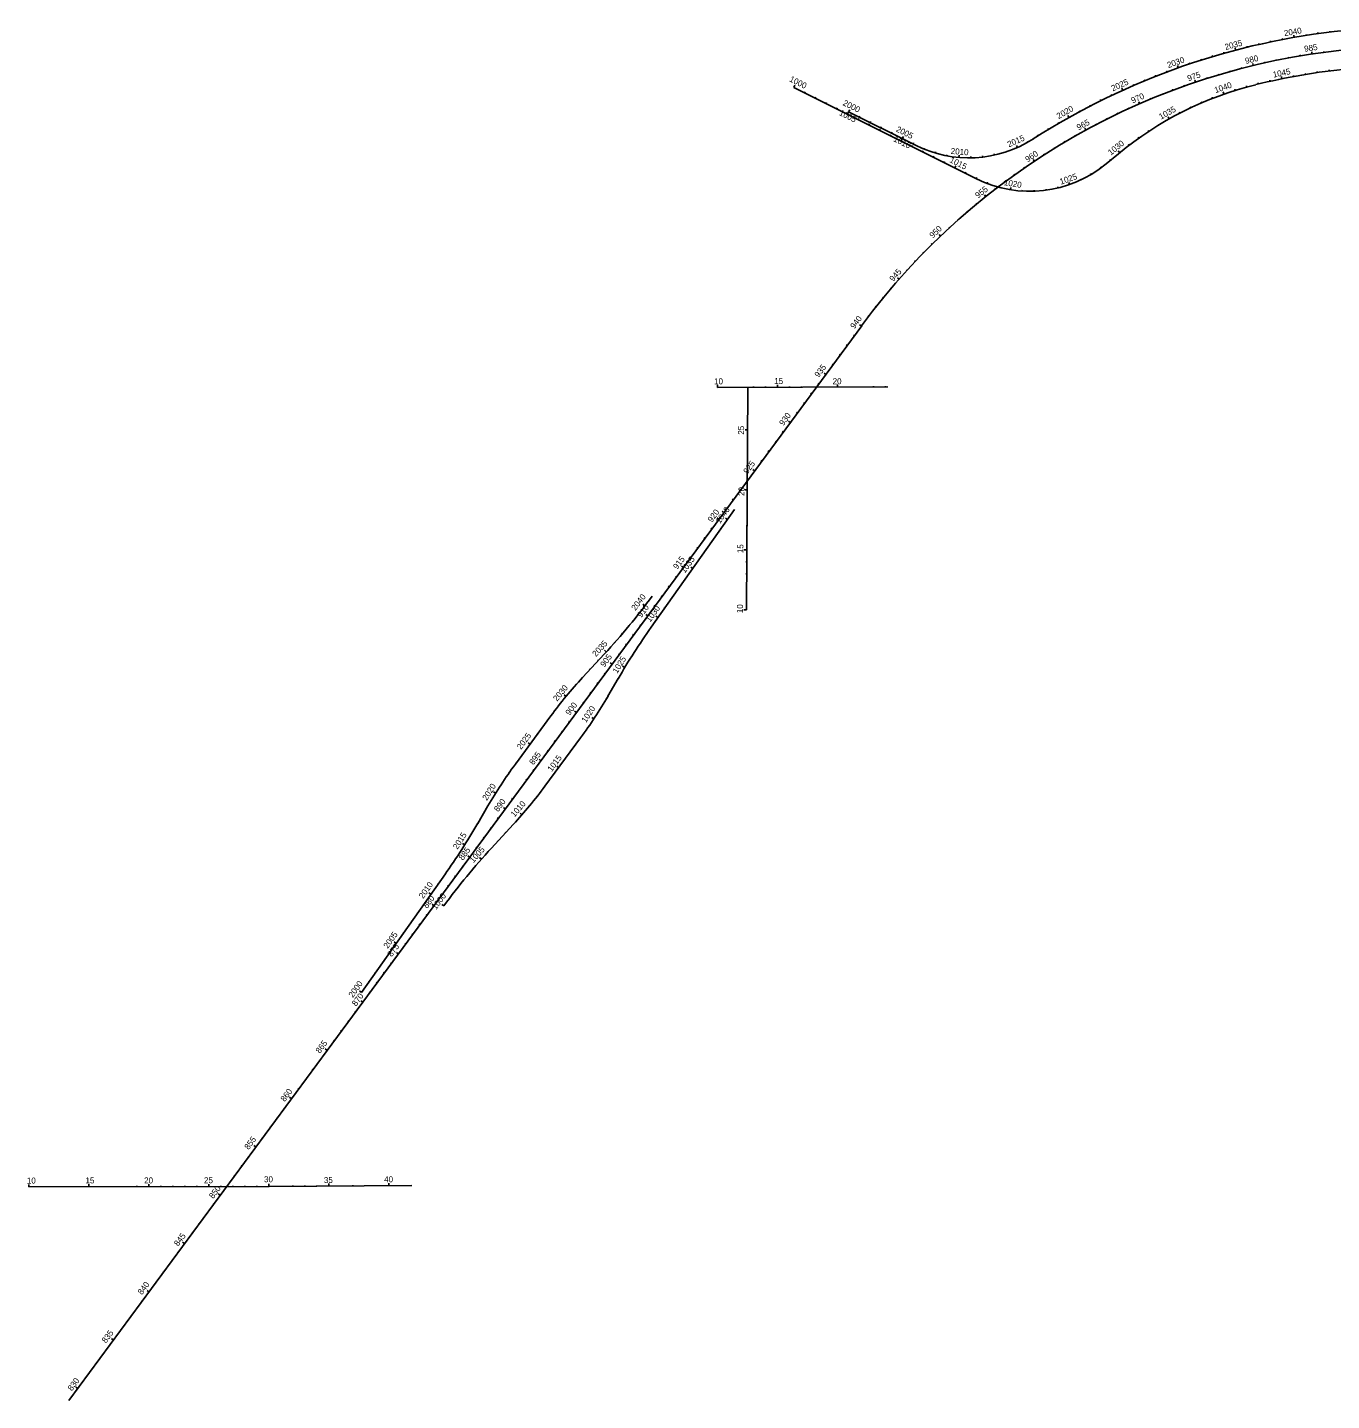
# Model space of a CAD drawing. Extents: x 448091 to 665917, y 1461380 to 1587607.
# Drawn here: x 453657 to 464523, y 1509230 to 1520670 of the extents above; entities that cross this region are included whole.
import ezdxf

# ---------------------------------------------------------------- set-up
doc = ezdxf.new("R2010")
doc.units = 0
doc.layers.add('TextShtNo', color=7, linetype='Continuous')
doc.layers.add('TextTitle', color=7, linetype='Continuous')

msp = doc.modelspace()

# ---------------------------------------------------------------- linework, layer by layer
at = {"layer": 'TextShtNo'}
for p, q in [((460042, 1520171), (461565, 1519409)), ((460499, 1519967), (461055, 1519689)), ((462645, 1519533), (462748, 1519618)), ((456153, 1512147), (460608, 1518185)), ((459406, 1517671), (460827, 1517675)), ((459647, 1515818), (459659, 1517672)), ((458854, 1515673), (459547, 1516653)), ((458283, 1515255), (458465, 1515452)), ((458494, 1515099), (458579, 1515245)), ((457722, 1514532), (458019, 1514934)), ((457969, 1514350), (458266, 1514752)), ((457409, 1514039), (457494, 1514185)), ((457523, 1513832), (457705, 1514029)), ((456441, 1512631), (457140, 1513619)), ((454001, 1509230), (456153, 1512147)), ((453668, 1511010), (455670, 1511014)), ((455670, 1511014), (456860, 1511021))]:
    msp.add_line(p, q, dxfattribs=at)
for centre, radius, start, end in [((465218, 1514784), 5890, 95.7106, 122.6746), ((465218, 1514784), 5730, 95.7106, 143.5827), ((465218, 1514784), 5570, 95.7106, 103.7772), ((464574, 1517411), 2865, 103.7772, 129.6036), ((461501, 1520580), 996, 243.435, 302.6746), ((462010, 1520301), 996, 243.435, 309.6036), ((454251, 1519334), 5730, 317.3455, 323.5827), ((463532, 1512364), 5730, 144.7285, 149.8199), ((461092, 1512667), 3820, 137.3455, 143.5827), ((455192, 1517020), 3820, 323.5827, 329.8199), ((460796, 1512264), 3820, 143.5827, 149.8199), ((454895, 1516617), 3820, 317.3457, 323.5827), ((452456, 1516920), 5730, 324.7285, 329.8199), ((461737, 1509950), 5730, 137.3457, 143.5827)]:
    msp.add_arc(centre, radius, start, end, dxfattribs=at)
at = {"layer": 'TextTitle'}
for p, q in [((464410, 1520618), (464409, 1520627)), ((464410, 1520618), (464409, 1520622)), ((464509, 1520630), (464508, 1520640)), ((464509, 1520630), (464509, 1520635)), ((463821, 1520505), (463819, 1520515)), ((463821, 1520505), (463820, 1520509)), ((463918, 1520528), (463916, 1520538)), ((463918, 1520528), (463917, 1520532)), ((464016, 1520549), (464014, 1520559)), ((464016, 1520549), (464015, 1520553)), ((464114, 1520569), (464112, 1520579)), ((464114, 1520569), (464113, 1520573)), ((464212, 1520587), (464209, 1520606)), ((464212, 1520587), (464212, 1520591)), ((464311, 1520603), (464310, 1520613)), ((464311, 1520603), (464310, 1520607)), ((463436, 1520397), (463433, 1520407)), ((463436, 1520397), (463435, 1520401)), ((463531, 1520427), (463529, 1520436)), ((463531, 1520427), (463530, 1520431)), ((463628, 1520454), (463625, 1520464)), ((463628, 1520454), (463626, 1520458)), ((463724, 1520481), (463719, 1520500)), ((463724, 1520481), (463723, 1520485)), ((464065, 1520396), (464063, 1520404)), ((464163, 1520415), (464162, 1520424)), ((464262, 1520433), (464260, 1520441)), ((464360, 1520449), (464358, 1520467)), ((464459, 1520463), (464458, 1520471)), ((463152, 1520299), (463149, 1520308)), ((463152, 1520299), (463151, 1520303)), ((463246, 1520333), (463239, 1520353)), ((463246, 1520333), (463245, 1520337)), ((463341, 1520366), (463338, 1520375)), ((463341, 1520366), (463339, 1520370)), ((463580, 1520274), (463578, 1520282)), ((463676, 1520302), (463674, 1520310)), ((463773, 1520328), (463771, 1520336)), ((463870, 1520352), (463866, 1520370)), ((463967, 1520375), (463965, 1520383)), ((464306, 1520278), (464304, 1520288)), ((464306, 1520278), (464305, 1520282)), ((464404, 1520293), (464403, 1520303)), ((464404, 1520293), (464404, 1520298)), ((464503, 1520307), (464502, 1520317)), ((464503, 1520307), (464503, 1520311)), ((460042, 1520171), (460051, 1520189)), ((462783, 1520146), (462775, 1520164)), ((462874, 1520187), (462870, 1520196)), ((462874, 1520187), (462873, 1520191)), ((462966, 1520226), (462963, 1520235)), ((462966, 1520226), (462965, 1520230)), ((463059, 1520263), (463055, 1520272)), ((463059, 1520263), (463058, 1520267)), ((463295, 1520181), (463292, 1520189)), ((463390, 1520214), (463384, 1520231)), ((463485, 1520245), (463482, 1520253)), ((463817, 1520174), (463814, 1520183)), ((463817, 1520174), (463816, 1520178)), ((463914, 1520198), (463911, 1520208)), ((463914, 1520198), (463913, 1520202)), ((464011, 1520221), (464009, 1520231)), ((464011, 1520221), (464010, 1520225)), ((464109, 1520242), (464105, 1520262)), ((464207, 1520261), (464205, 1520271)), ((464207, 1520261), (464206, 1520265)), ((460131, 1520126), (460136, 1520135)), ((460221, 1520081), (460225, 1520090)), ((460310, 1520037), (460315, 1520046)), ((462602, 1520060), (462598, 1520069)), ((462602, 1520060), (462600, 1520064)), ((462692, 1520104), (462688, 1520113)), ((462692, 1520104), (462690, 1520108)), ((462783, 1520146), (462781, 1520150)), ((462923, 1520034), (462916, 1520051)), ((463015, 1520073), (463012, 1520081)), ((463108, 1520110), (463105, 1520118)), ((463201, 1520146), (463198, 1520155)), ((463440, 1520041), (463436, 1520050)), ((463440, 1520041), (463438, 1520045)), ((463532, 1520079), (463529, 1520089)), ((463532, 1520079), (463531, 1520083)), ((463626, 1520114), (463619, 1520133)), ((463721, 1520145), (463718, 1520155)), ((463721, 1520145), (463720, 1520149)), ((460400, 1519992), (460404, 1520001)), ((460489, 1519947), (460498, 1519965)), ((460489, 1519947), (460491, 1519951)), ((460499, 1519967), (460508, 1519985)), ((460588, 1519922), (460593, 1519931)), ((462337, 1519920), (462327, 1519938)), ((462425, 1519968), (462420, 1519977)), ((462425, 1519968), (462423, 1519972)), ((462513, 1520015), (462508, 1520024)), ((462513, 1520015), (462511, 1520019)), ((462742, 1519950), (462738, 1519958)), ((462832, 1519993), (462829, 1520001)), ((463259, 1519956), (463254, 1519965)), ((463259, 1519956), (463257, 1519959)), ((463349, 1520000), (463344, 1520009)), ((463349, 1520000), (463347, 1520004)), ((460579, 1519902), (460583, 1519911)), ((460668, 1519858), (460672, 1519867)), ((460678, 1519877), (460682, 1519886)), ((460757, 1519813), (460762, 1519822)), ((460767, 1519833), (460772, 1519842)), ((462164, 1519819), (462159, 1519828)), ((462164, 1519819), (462162, 1519823)), ((462250, 1519871), (462245, 1519879)), ((462250, 1519871), (462248, 1519874)), ((462337, 1519920), (462335, 1519924)), ((462475, 1519814), (462466, 1519830)), ((462563, 1519861), (462559, 1519868)), ((462652, 1519906), (462648, 1519914)), ((463085, 1519858), (463082, 1519863)), ((463085, 1519858), (463082, 1519861)), ((463171, 1519908), (463161, 1519926)), ((463171, 1519908), (463169, 1519912)), ((460847, 1519768), (460851, 1519777)), ((460847, 1519768), (460849, 1519772)), ((460857, 1519788), (460861, 1519797)), ((460936, 1519724), (460945, 1519741)), ((460946, 1519743), (460955, 1519761)), ((461036, 1519699), (461040, 1519708)), ((461994, 1519714), (461989, 1519723)), ((461994, 1519714), (461992, 1519718)), ((462079, 1519767), (462074, 1519775)), ((462079, 1519767), (462077, 1519771)), ((462301, 1519715), (462296, 1519722)), ((462387, 1519765), (462383, 1519772)), ((462918, 1519748), (462912, 1519756)), ((462918, 1519748), (462915, 1519751)), ((463000, 1519804), (462995, 1519813)), ((463000, 1519804), (462998, 1519808)), ((461026, 1519679), (461030, 1519688)), ((461115, 1519634), (461120, 1519643)), ((461126, 1519657), (461130, 1519666)), ((461205, 1519589), (461209, 1519598)), ((461221, 1519624), (461224, 1519633)), ((461318, 1519600), (461320, 1519610)), ((461417, 1519587), (461419, 1519607)), ((461517, 1519584), (461517, 1519594)), ((461617, 1519590), (461616, 1519600)), ((461715, 1519607), (461713, 1519617)), ((461812, 1519633), (461810, 1519639)), ((461812, 1519633), (461810, 1519637)), ((461905, 1519669), (461897, 1519688)), ((461905, 1519669), (461903, 1519673)), ((462130, 1519610), (462126, 1519617)), ((462215, 1519663), (462211, 1519670)), ((462759, 1519627), (462745, 1519643)), ((462759, 1519627), (462756, 1519630)), ((462837, 1519689), (462831, 1519697)), ((462837, 1519689), (462834, 1519692)), ((461294, 1519545), (461299, 1519554)), ((461384, 1519500), (461393, 1519518)), ((461384, 1519500), (461385, 1519504)), ((461964, 1519499), (461959, 1519506)), ((462047, 1519555), (462036, 1519571)), ((462604, 1519500), (462598, 1519508)), ((462604, 1519500), (462601, 1519504)), ((462682, 1519563), (462675, 1519571)), ((462682, 1519563), (462679, 1519566)), ((461473, 1519455), (461477, 1519464)), ((461562, 1519411), (461567, 1519419)), ((461654, 1519370), (461657, 1519380)), ((461801, 1519383), (461796, 1519390)), ((461882, 1519442), (461877, 1519449)), ((462340, 1519360), (462333, 1519379)), ((462432, 1519398), (462428, 1519407)), ((462432, 1519398), (462430, 1519402)), ((462520, 1519445), (462515, 1519453)), ((462520, 1519445), (462518, 1519448)), ((461643, 1519261), (461631, 1519275)), ((461722, 1519322), (461716, 1519329)), ((461749, 1519339), (461752, 1519349)), ((461749, 1519339), (461750, 1519343)), ((461847, 1519318), (461850, 1519338)), ((461847, 1519318), (461847, 1519322)), ((461946, 1519306), (461947, 1519316)), ((461946, 1519306), (461946, 1519311)), ((462046, 1519305), (462045, 1519315)), ((462046, 1519305), (462046, 1519309)), ((462145, 1519313), (462144, 1519323)), ((462145, 1519313), (462145, 1519318)), ((462244, 1519332), (462241, 1519342)), ((462244, 1519332), (462243, 1519336)), ((461489, 1519133), (461483, 1519140)), ((461565, 1519198), (461560, 1519204)), ((461413, 1519067), (461408, 1519074)), ((461266, 1518932), (461253, 1518945)), ((461339, 1519000), (461333, 1519007)), ((461124, 1518792), (461118, 1518798)), ((461194, 1518862), (461188, 1518869)), ((461055, 1518719), (461048, 1518725)), ((460920, 1518572), (460906, 1518584)), ((460987, 1518646), (460980, 1518652)), ((460854, 1518496), (460848, 1518502)), ((460727, 1518342), (460721, 1518347)), ((460790, 1518419), (460784, 1518425)), ((460666, 1518263), (460659, 1518268)), ((460547, 1518102), (460540, 1518107)), ((460606, 1518183), (460591, 1518194)), ((460487, 1518022), (460480, 1518027)), ((460428, 1517941), (460421, 1517946)), ((460309, 1517780), (460294, 1517791)), ((460368, 1517861), (460362, 1517866)), ((459406, 1517671), (459406, 1517692)), ((459506, 1517671), (459506, 1517677)), ((459606, 1517672), (459606, 1517677)), ((459706, 1517672), (459706, 1517678)), ((459806, 1517672), (459806, 1517678)), ((459906, 1517673), (459906, 1517693)), ((460006, 1517673), (460006, 1517679)), ((460106, 1517673), (460106, 1517679)), ((460206, 1517673), (460206, 1517679)), ((460250, 1517700), (460243, 1517705)), ((460306, 1517674), (460306, 1517679)), ((460406, 1517674), (460406, 1517695)), ((460506, 1517674), (460506, 1517680)), ((460606, 1517675), (460606, 1517680)), ((460706, 1517675), (460706, 1517681)), ((460806, 1517675), (460806, 1517681)), ((459659, 1517618), (459653, 1517618)), ((460131, 1517539), (460124, 1517544)), ((460190, 1517619), (460183, 1517625)), ((459658, 1517418), (459652, 1517418)), ((459658, 1517518), (459653, 1517518)), ((460072, 1517458), (460065, 1517464)), ((459657, 1517318), (459636, 1517318)), ((459953, 1517298), (459946, 1517303)), ((460012, 1517378), (459997, 1517389)), ((459656, 1517218), (459651, 1517218)), ((459894, 1517217), (459887, 1517222)), ((459656, 1517118), (459650, 1517118)), ((459834, 1517137), (459827, 1517142)), ((459655, 1517018), (459649, 1517018)), ((459715, 1516976), (459700, 1516987)), ((459775, 1517056), (459768, 1517061)), ((459654, 1516918), (459649, 1516918)), ((459656, 1516895), (459649, 1516900)), ((459537, 1516734), (459530, 1516739)), ((459597, 1516815), (459590, 1516820)), ((459654, 1516818), (459633, 1516818)), ((459478, 1516654), (459471, 1516659)), ((459546, 1516652), (459542, 1516655)), ((459653, 1516718), (459647, 1516718)), ((459652, 1516618), (459647, 1516618)), ((459419, 1516573), (459404, 1516584)), ((459489, 1516570), (459472, 1516582)), ((459652, 1516518), (459646, 1516518)), ((459300, 1516412), (459293, 1516417)), ((459359, 1516493), (459352, 1516498)), ((459373, 1516407), (459368, 1516410)), ((459431, 1516489), (459426, 1516492)), ((459651, 1516418), (459645, 1516418)), ((459241, 1516332), (459234, 1516337)), ((459315, 1516325), (459311, 1516329)), ((459650, 1516318), (459630, 1516318)), ((459122, 1516171), (459107, 1516182)), ((459181, 1516251), (459174, 1516256)), ((459200, 1516162), (459183, 1516174)), ((459258, 1516244), (459253, 1516247)), ((459650, 1516218), (459644, 1516218)), ((459062, 1516090), (459056, 1516096)), ((459142, 1516080), (459137, 1516084)), ((459649, 1516118), (459643, 1516118)), ((458944, 1515930), (458937, 1515935)), ((459003, 1516010), (458996, 1516015)), ((459084, 1515999), (459080, 1516002)), ((459648, 1516018), (459643, 1516018)), ((458801, 1515852), (458785, 1515865)), ((458884, 1515849), (458877, 1515854)), ((458969, 1515835), (458964, 1515839)), ((459027, 1515917), (459022, 1515920)), ((459647, 1515818), (459626, 1515818)), ((459648, 1515918), (459642, 1515918)), ((458677, 1515696), (458672, 1515699)), ((458740, 1515773), (458735, 1515777)), ((458825, 1515769), (458810, 1515780)), ((458911, 1515754), (458894, 1515766)), ((458613, 1515619), (458608, 1515623)), ((458706, 1515608), (458699, 1515613)), ((458766, 1515688), (458759, 1515693)), ((458796, 1515590), (458792, 1515593)), ((458853, 1515672), (458849, 1515676)), ((458480, 1515469), (458465, 1515483)), ((458547, 1515543), (458543, 1515547)), ((458647, 1515527), (458640, 1515532)), ((458741, 1515507), (458736, 1515510)), ((458413, 1515395), (458408, 1515399)), ((458528, 1515366), (458513, 1515377)), ((458588, 1515447), (458581, 1515452)), ((458687, 1515423), (458682, 1515426)), ((458277, 1515248), (458273, 1515252)), ((458345, 1515322), (458341, 1515326)), ((458469, 1515286), (458462, 1515291)), ((458583, 1515252), (458578, 1515255)), ((458634, 1515338), (458616, 1515349)), ((458210, 1515174), (458206, 1515177)), ((458350, 1515125), (458343, 1515130)), ((458409, 1515205), (458402, 1515210)), ((458533, 1515165), (458528, 1515168)), ((458083, 1515019), (458079, 1515023)), ((458146, 1515097), (458130, 1515111)), ((458291, 1515044), (458284, 1515049)), ((458482, 1515079), (458477, 1515082)), ((458023, 1514940), (458018, 1514943)), ((458231, 1514964), (458216, 1514975)), ((458376, 1514909), (458359, 1514921)), ((458430, 1514994), (458425, 1514997)), ((457963, 1514859), (457959, 1514863)), ((458113, 1514803), (458106, 1514808)), ((458172, 1514883), (458165, 1514888)), ((458320, 1514827), (458315, 1514830)), ((457845, 1514698), (457828, 1514711)), ((457904, 1514779), (457899, 1514782)), ((458053, 1514722), (458046, 1514728)), ((458202, 1514665), (458197, 1514669)), ((458261, 1514746), (458257, 1514749)), ((457785, 1514618), (457781, 1514621)), ((457934, 1514561), (457920, 1514573)), ((457994, 1514642), (457987, 1514647)), ((458143, 1514585), (458138, 1514588)), ((457667, 1514456), (457663, 1514460)), ((457726, 1514537), (457721, 1514541)), ((457875, 1514481), (457868, 1514486)), ((458083, 1514504), (458067, 1514517)), ((457611, 1514374), (457606, 1514377)), ((457816, 1514401), (457809, 1514406)), ((457965, 1514343), (457960, 1514347)), ((458024, 1514424), (458019, 1514427)), ((457557, 1514290), (457539, 1514301)), ((457697, 1514240), (457690, 1514245)), ((457904, 1514264), (457899, 1514267)), ((457455, 1514118), (457450, 1514121)), ((457505, 1514204), (457500, 1514207)), ((457638, 1514159), (457623, 1514170)), ((457777, 1514110), (457761, 1514123)), ((457841, 1514186), (457837, 1514190)), ((457404, 1514031), (457399, 1514034)), ((457519, 1513998), (457512, 1514003)), ((457578, 1514079), (457571, 1514084)), ((457710, 1514035), (457706, 1514039)), ((457301, 1513860), (457283, 1513871)), ((457353, 1513945), (457348, 1513948)), ((457460, 1513918), (457453, 1513923)), ((457575, 1513888), (457570, 1513892)), ((457642, 1513961), (457638, 1513965)), ((457246, 1513776), (457242, 1513779)), ((457341, 1513757), (457326, 1513768)), ((457400, 1513837), (457393, 1513842)), ((457440, 1513740), (457424, 1513754)), ((457507, 1513814), (457503, 1513818)), ((457191, 1513693), (457186, 1513696)), ((457281, 1513676), (457275, 1513681)), ((457374, 1513664), (457370, 1513668)), ((457076, 1513529), (457071, 1513533)), ((457134, 1513611), (457129, 1513614)), ((457222, 1513596), (457215, 1513601)), ((457310, 1513588), (457306, 1513591)), ((457018, 1513448), (457001, 1513460)), ((457103, 1513435), (457096, 1513440)), ((457163, 1513515), (457156, 1513520)), ((457186, 1513431), (457181, 1513434)), ((457247, 1513510), (457243, 1513513)), ((456961, 1513366), (456956, 1513369)), ((457044, 1513354), (457029, 1513365)), ((457126, 1513351), (457109, 1513363)), ((456845, 1513203), (456840, 1513206)), ((456903, 1513284), (456898, 1513288)), ((456925, 1513193), (456918, 1513199)), ((456985, 1513274), (456978, 1513279)), ((456787, 1513121), (456783, 1513124)), ((456866, 1513113), (456859, 1513118)), ((456672, 1512958), (456667, 1512961)), ((456730, 1513039), (456713, 1513051)), ((456747, 1512952), (456732, 1512963)), ((456807, 1513033), (456800, 1513038)), ((456614, 1512876), (456609, 1512879)), ((456688, 1512872), (456681, 1512877)), ((456556, 1512795), (456552, 1512798)), ((456628, 1512791), (456622, 1512796)), ((456441, 1512631), (456424, 1512643)), ((456499, 1512713), (456494, 1512716)), ((456510, 1512630), (456503, 1512635)), ((456569, 1512711), (456562, 1512716)), ((456450, 1512550), (456435, 1512561)), ((456332, 1512389), (456325, 1512394)), ((456391, 1512469), (456384, 1512474)), ((456272, 1512308), (456265, 1512313)), ((456153, 1512147), (456137, 1512160)), ((456213, 1512228), (456206, 1512233)), ((456094, 1512067), (456090, 1512070)), ((456035, 1511986), (456030, 1511990)), ((455916, 1511825), (455911, 1511829)), ((455975, 1511906), (455971, 1511909)), ((455857, 1511745), (455840, 1511757)), ((455738, 1511584), (455733, 1511587)), ((455797, 1511665), (455793, 1511668)), ((455679, 1511504), (455674, 1511507)), ((455560, 1511343), (455543, 1511355)), ((455619, 1511423), (455615, 1511427)), ((455500, 1511262), (455496, 1511266)), ((455441, 1511182), (455436, 1511185)), ((453668, 1511010), (453668, 1511031)), ((453768, 1511010), (453768, 1511016)), ((453868, 1511010), (453868, 1511016)), ((453968, 1511011), (453968, 1511016)), ((454068, 1511011), (454068, 1511016)), ((454168, 1511011), (454168, 1511032)), ((454268, 1511011), (454268, 1511017)), ((454368, 1511011), (454368, 1511017)), ((454468, 1511012), (454468, 1511017)), ((454568, 1511012), (454568, 1511018)), ((454668, 1511012), (454668, 1511033)), ((454768, 1511012), (454768, 1511018)), ((454868, 1511012), (454868, 1511018)), ((454968, 1511013), (454968, 1511018)), ((455068, 1511013), (455068, 1511019)), ((455168, 1511013), (455168, 1511034)), ((455268, 1511013), (455268, 1511019)), ((455322, 1511021), (455318, 1511024)), ((455368, 1511013), (455368, 1511019)), ((455382, 1511101), (455377, 1511105)), ((455468, 1511014), (455468, 1511019)), ((455568, 1511014), (455568, 1511020)), ((455668, 1511014), (455668, 1511035)), ((455768, 1511015), (455768, 1511020)), ((455868, 1511015), (455868, 1511021)), ((455968, 1511016), (455968, 1511022)), ((456068, 1511016), (456068, 1511022)), ((456168, 1511017), (456168, 1511038)), ((456268, 1511018), (456268, 1511023)), ((456368, 1511018), (456368, 1511024)), ((456468, 1511019), (456468, 1511025)), ((456568, 1511019), (456568, 1511025)), ((456668, 1511020), (456668, 1511041)), ((456768, 1511021), (456768, 1511026)), ((455263, 1510940), (455246, 1510953)), ((455144, 1510779), (455140, 1510783)), ((455204, 1510860), (455199, 1510863)), ((455085, 1510699), (455080, 1510702)), ((454966, 1510538), (454949, 1510550)), ((455026, 1510618), (455021, 1510622)), ((454907, 1510457), (454902, 1510461)), ((454847, 1510377), (454843, 1510380)), ((454729, 1510216), (454724, 1510219)), ((454788, 1510297), (454783, 1510300)), ((454669, 1510136), (454653, 1510148)), ((454551, 1509975), (454546, 1509978)), ((454610, 1510055), (454605, 1510059)), ((454491, 1509894), (454487, 1509898)), ((454432, 1509814), (454427, 1509817)), ((454313, 1509653), (454309, 1509656)), ((454373, 1509733), (454356, 1509746)), ((454254, 1509572), (454249, 1509576)), ((454135, 1509411), (454130, 1509415)), ((454194, 1509492), (454190, 1509495)), ((454076, 1509331), (454059, 1509343)), ((454016, 1509250), (454012, 1509254))]:
    msp.add_line(p, q, dxfattribs=at)

# ---------------------------------------------------------------- texts
for s, rotation, p in [('2040', 9.8343, (464131, 1520597)), ('2035', 14.6985, (463640, 1520482)), ('985', 8.6127, (464299, 1520467)), ('2030', 19.5626, (463163, 1520331)), ('980', 13.6127, (463809, 1520366)), ('975', 18.6127, (463331, 1520221)), ('1045', 11.4901, (464039, 1520252)), ('1000', 333.435, (460001, 1520224)), ('2025', 24.4268, (462701, 1520137)), ('1040', 19.3306, (463557, 1520122)), ('2000', 333.435, (460446, 1520025)), ('970', 23.6127, (462866, 1520036)), ('1005', 333.435, (460415, 1519943)), ('2020', 29.291, (462249, 1519906)), ('1035', 29.3306, (463102, 1519901)), ('2005', 333.435, (460889, 1519806)), ('965', 28.6127, (462416, 1519811)), ('1010', 333.435, (460868, 1519725)), ('2015', 23.9239, (461835, 1519671)), ('1030', 39.3306, (462685, 1519602)), ('2010', 355.1739, (461348, 1519617)), ('960', 33.6127, (461991, 1519545)), ('1015', 333.435, (461336, 1519550)), ('1020', 350.547, (461790, 1519357)), ('1025', 19.297, (462268, 1519360)), ('955', 38.6127, (461578, 1519244)), ('950', 43.6127, (461201, 1518911)), ('945', 48.6127, (460871, 1518549)), ('940', 53.5827, (460548, 1518155)), ('935', 53.5827, (460250, 1517750)), ('10', 0.1623, (459378, 1517697)), ('15', 0.1623, (459879, 1517699)), ('20', 0.1623, (460366, 1517698)), ('930', 53.5827, (459956, 1517348)), ('25', 89.6175, (459628, 1517277)), ('925', 53.5827, (459657, 1516946)), ('20', 89.6175, (459631, 1516767)), ('920', 53.5827, (459360, 1516543)), ('1040', 54.7285, (459427, 1516532)), ('15', 89.6175, (459622, 1516290)), ('915', 53.5827, (459072, 1516151)), ('1035', 54.7285, (459135, 1516119)), ('2040', 52.573, (458723, 1515808)), ('910', 53.5827, (458773, 1515749)), ('1030', 54.7285, (458846, 1515711)), ('10', 89.6175, (459618, 1515790)), ('2035', 47.573, (458394, 1515424)), ('905', 53.5827, (458465, 1515337)), ('1025', 58.738, (458571, 1515284)), ('2030', 50.4819, (458070, 1515052)), ('900', 53.5827, (458175, 1514935)), ('1020', 56.4672, (458310, 1514873)), ('2025', 53.5827, (457770, 1514650)), ('895', 53.5827, (457873, 1514522)), ('1015', 53.5827, (458025, 1514465)), ('2020', 57.9819, (457485, 1514225)), ('890', 53.5827, (457579, 1514131)), ('1010', 48.9672, (457715, 1514087)), ('2015', 57.7282, (457240, 1513818)), ('885', 53.5827, (457285, 1513727)), ('1005', 48.5827, (457373, 1513706)), ('2010', 54.7285, (456954, 1513408)), ('880', 53.5827, (456987, 1513326)), ('1000', 53.5827, (457061, 1513315)), ('2005', 54.7285, (456659, 1512992)), ('875', 53.5827, (456692, 1512923)), ('2000', 54.7285, (456368, 1512583)), ('870', 53.5827, (456395, 1512511)), ('865', 53.5827, (456093, 1512118)), ('860', 53.5827, (455801, 1511716)), ('855', 53.5827, (455500, 1511316)), ('10', 0.1185, (453652, 1511038)), ('15', 0.1185, (454140, 1511039)), ('20', 0.1185, (454629, 1511039)), ('25', 0.1185, (455128, 1511041)), ('850', 53.5827, (455205, 1510908)), ('30', 0.1185, (455628, 1511049)), ('35', 0.3375, (456127, 1511042)), ('40', 0.3375, (456629, 1511048)), ('845', 53.5827, (454913, 1510512)), ('840', 53.5827, (454611, 1510107)), ('835', 53.5827, (454311, 1509704)), ('830', 53.5827, (454027, 1509306))]:
    msp.add_text(s, height=50, rotation=rotation, dxfattribs=at).set_placement(p)

doc.saveas('drawing.dxf')
